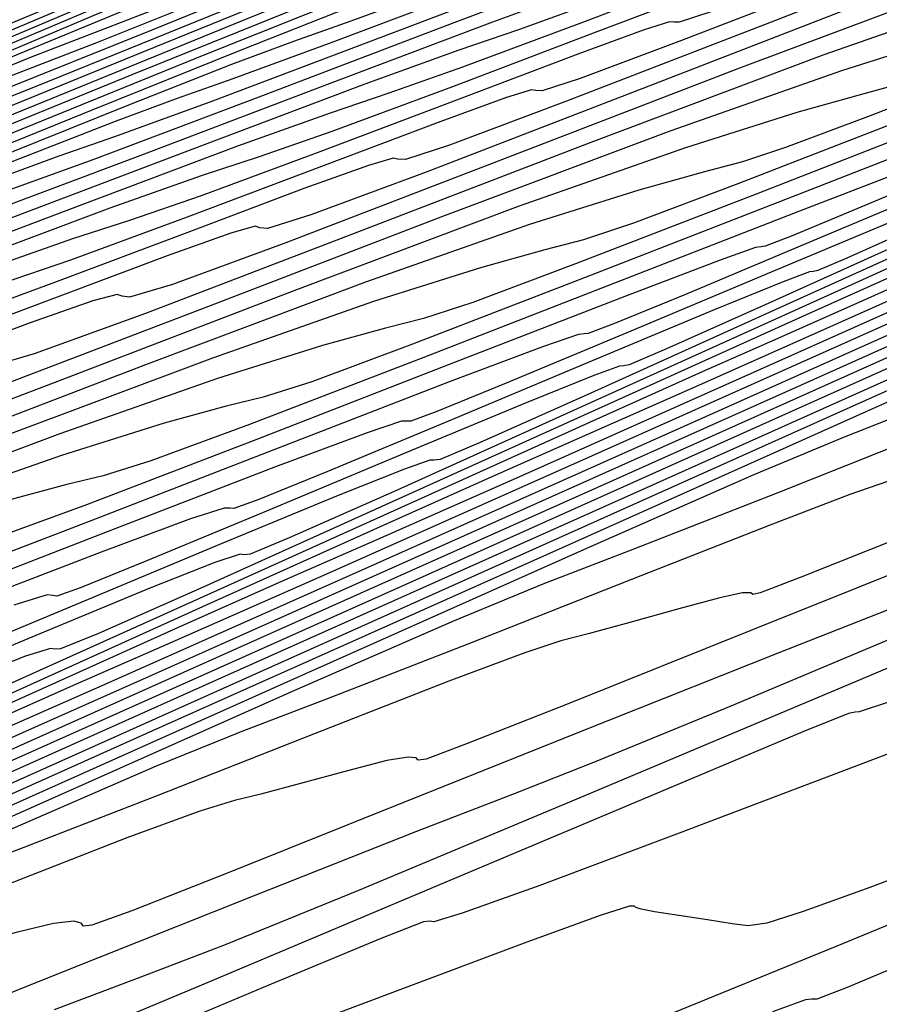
# Model space of a CAD drawing. Extents: x 3249832 to 3255657, y 13789405 to 13793316.
# Tile 275 of 656: x 3254707 to 3254716, y 13790564 to 13790574. Entities that reach past the tile are written whole.
import ezdxf

# ---------------------------------------------------------------- set-up
doc = ezdxf.new("R2010")
doc.units = 0
doc.header["$LTSCALE"] = 100
doc.header["$MEASUREMENT"] = 0
for name, color, linetype in [('GRATIO_CON', 10, 'CONTINUOUS'), ('GRATIO_ICON', 7, 'CONTINUOUS'), ('TARGETS_EAST', 7, 'CONTINUOUS')]:
    doc.layers.add(name, color=color, linetype=linetype)

# ---------------------------------------------------------------- blocks, each defined once
blk = doc.blocks.new('Gratio_032316_contours')
at = {"layer": 'GRATIO_CON', "color": 5, "linetype": 'Continuous', "flags": 128}
for points in [[(3254727.1644, 13790569.7128), (3254726.1013, 13790569.1185), (3254725.6735, 13790568.8788), (3254725.5143, 13790568.7904), (3254725.3288, 13790568.6899), (3254725.1107, 13790568.5722), (3254724.9253, 13790568.4718), (3254724.7942, 13790568.4026), (3254724.5621, 13790568.2951), (3254724.0297, 13790568.0592), (3254723.0864, 13790567.6442), (3254721.9765, 13790567.1579), (3254721.0331, 13790566.7472), (3254720.5059, 13790566.5222), (3254720.3103, 13790566.4451), (3254720.2786, 13790566.4409), (3254720.223, 13790566.427), (3254719.8763, 13790566.2902), (3254718.9517, 13790565.9099), (3254717.2889, 13790565.2194), (3254715.2351, 13790564.369), (3254713.2645, 13790563.5633)], [(3254716.5651, 13790565.3388), (3254715.5107, 13790564.9397), (3254714.8346, 13790564.6976), (3254714.4687, 13790564.5806), (3254714.279, 13790564.5519), (3254714.1149, 13790564.5738), (3254713.8653, 13790564.6131), (3254713.5754, 13790564.6562), (3254713.3301, 13790564.6942), (3254713.1924, 13790564.7206), (3254713.1392, 13790564.7383), (3254713.1258, 13790564.7527), (3254713.0763, 13790564.7526), (3254712.7896, 13790564.6617), (3254712.0334, 13790564.3874), (3254710.6926, 13790563.8833), (3254709.1204, 13790563.2899)], [(3254716.6614, 13790566.6606), (3254715.2436, 13790566.1234), (3254713.5787, 13790565.4919), (3254712.1655, 13790564.9617), (3254711.3779, 13790564.6789), (3254711.0898, 13790564.5919), (3254711.0501, 13790564.5999), (3254710.9872, 13790564.5922), (3254710.5486, 13790564.4204), (3254709.3615, 13790563.9265), (3254707.2405, 13790563.033)], [(3254715.711, 13790566.8229), (3254715.4055, 13790566.7213), (3254715.3627, 13790566.7202), (3254715.2966, 13790566.7046), (3254714.8343, 13790566.5179), (3254713.5819, 13790565.993), (3254711.3429, 13790565.0476), (3254708.7124, 13790563.939), (3254706.4832, 13790563.0093)], [(3254728.1198, 13790573.3707), (3254726.8842, 13790572.6811), (3254725.9006, 13790572.1297), (3254725.0727, 13790571.6591), (3254724.4092, 13790571.2768), (3254723.9449, 13790571.0067), (3254723.6959, 13790570.8611), (3254723.6034, 13790570.8061), (3254723.5894, 13790570.7966), (3254723.5188, 13790570.7647), (3254723.0266, 13790570.5541), (3254721.6903, 13790569.986), (3254719.2991, 13790568.9717), (3254716.4875, 13790567.7825), (3254714.1015, 13790566.7799), (3254712.7264, 13790566.2142), (3254711.9042, 13790565.8924), (3254710.9163, 13790565.5103), (3254709.2602, 13790564.8539), (3254707.2988, 13790564.0703), (3254705.6109, 13790563.3967)], [(3254716.2782, 13790567.9849), (3254715.6027, 13790567.719), (3254714.5911, 13790567.3223), (3254712.8547, 13790566.6303), (3254710.8017, 13790565.8085), (3254709.0401, 13790565.1042), (3254708.0279, 13790564.705), (3254707.6242, 13790564.5579), (3254707.5385, 13790564.5496), (3254707.5155, 13790564.5799), (3254707.4407, 13790564.6002), (3254707.2347, 13790564.575), (3254706.8545, 13790564.4831), (3254706.4017, 13790564.3615), (3254706.0145, 13790564.2618), (3254705.7601, 13790564.2074), (3254705.4226, 13790564.1105), (3254704.7157, 13790563.8551), (3254703.4731, 13790563.375)], [(3254716.4491, 13790568.4068), (3254714.3047, 13790567.5467), (3254712.4693, 13790566.8117), (3254711.422, 13790566.3967), (3254711.0121, 13790566.2437), (3254710.9318, 13790566.2318), (3254710.9108, 13790566.2545), (3254710.8313, 13790566.2641), (3254710.6133, 13790566.2274), (3254710.2142, 13790566.1254), (3254709.7404, 13790565.9949), (3254709.3357, 13790565.8871), (3254709.0702, 13790565.8245), (3254708.718, 13790565.7164), (3254707.9795, 13790565.4435), (3254706.681, 13790564.9384), (3254705.1518, 13790564.3392), (3254703.8473, 13790563.8358), (3254703.0349, 13790563.5364)], [(3254715.8662, 13790568.5063), (3254714.8065, 13790568.0845), (3254714.3989, 13790567.9291), (3254714.325, 13790567.914), (3254714.3061, 13790567.9291), (3254714.222, 13790567.928), (3254713.992, 13790567.8798), (3254713.5739, 13790567.7676), (3254713.079, 13790567.6283), (3254712.6569, 13790567.5124), (3254712.3803, 13790567.4415), (3254712.0134, 13790567.3222), (3254711.2433, 13790567.032), (3254709.8888, 13790566.5017), (3254708.2939, 13790565.8745), (3254706.9342, 13790565.3465), (3254706.0892, 13790565.0296), (3254705.2535, 13790564.6973), (3254703.7259, 13790564.0386), (3254701.0209, 13790562.8396)], [(3254716.3044, 13790569.6284), (3254714.5781, 13790568.9451), (3254713.1081, 13790568.3681), (3254712.1977, 13790568.0162), (3254711.2983, 13790567.6461), (3254709.6484, 13790566.9239), (3254706.7212, 13790565.6203), (3254702.9279, 13790563.9234), (3254698.9148, 13790562.126)], [(3254716.195, 13790569.8788), (3254715.2519, 13790569.5094), (3254714.3207, 13790569.1204), (3254712.6097, 13790568.3665), (3254709.5713, 13790567.0106), (3254705.6329, 13790565.2478), (3254701.4657, 13790563.3812)], [(3254729.402, 13790576.5063), (3254726.4258, 13790574.8967), (3254724.2547, 13790573.7296), (3254723.0756, 13790573.1125), (3254722.6362, 13790572.8945), (3254722.5745, 13790572.8602), (3254722.5589, 13790572.8217), (3254722.3796, 13790572.7009), (3254721.8574, 13790572.4472), (3254720.9003, 13790572.0403), (3254719.7653, 13790571.5799), (3254718.7967, 13790571.1963), (3254718.1624, 13790570.9454), (3254717.3251, 13790570.5876), (3254715.571, 13790569.8092), (3254712.4214, 13790568.401), (3254708.3378, 13790566.5721), (3254704.0165, 13790564.6364), (3254700.0766, 13790562.873)], [(3254727.6153, 13790575.6932), (3254725.3126, 13790574.4493), (3254723.7282, 13790573.5975), (3254722.8801, 13790573.1543), (3254722.5612, 13790573.0036), (3254722.5084, 13790572.9959), (3254722.5027, 13790573.0066), (3254722.5003, 13790573.0105), (3254722.5016, 13790573.0069), (3254722.4976, 13790572.9927), (3254722.4415, 13790572.9538), (3254722.277, 13790572.8738), (3254721.9754, 13790572.7456), (3254721.6178, 13790572.6005), (3254721.3126, 13790572.4797), (3254721.0475, 13790572.3713), (3254720.3263, 13790572.0536), (3254718.5323, 13790571.2518), (3254715.2716, 13790569.7913), (3254711.0427, 13790567.8965), (3254706.5674, 13790565.8916), (3254702.487, 13790564.0653), (3254699.1219, 13790562.5634)], [(3254728.8578, 13790576.6361), (3254725.9137, 13790575.0667), (3254724.0419, 13790574.0671), (3254723.0859, 13790573.5547), (3254722.6744, 13790573.3347), (3254722.4882, 13790573.2388), (3254722.4177, 13790573.2068), (3254722.4056, 13790573.2058), (3254722.404, 13790573.208), (3254722.4032, 13790573.2087), (3254722.4026, 13790573.2089), (3254722.3311, 13790573.1775), (3254721.834, 13790572.9555), (3254720.4855, 13790572.3518), (3254718.001, 13790571.2385), (3254714.6579, 13790569.7405), (3254710.8748, 13790568.046), (3254707.0726, 13790566.3445), (3254703.6835, 13790564.8313), (3254701.1419, 13790563.7032)], [(3254730.0508, 13790577.4019), (3254727.0059, 13790575.7754), (3254724.4161, 13790574.3965), (3254722.9689, 13790573.6258), (3254722.4359, 13790573.3412), (3254722.3599, 13790573.2997), (3254722.3598, 13790573.299), (3254722.3594, 13790573.2988), (3254722.3587, 13790573.299), (3254722.3028, 13790573.2751), (3254721.9165, 13790573.1033), (3254720.8694, 13790572.6351), (3254718.922, 13790571.7629), (3254716.1974, 13790570.5423), (3254712.9098, 13790569.0699), (3254709.3303, 13790567.4683), (3254705.9599, 13790565.9633), (3254703.3568, 13790564.8069), (3254701.8672, 13790564.1545), (3254700.988, 13790563.7761), (3254700.004, 13790563.3448)], [(3254728.5149, 13790576.7071), (3254726.0591, 13790575.3948), (3254723.9706, 13790574.2814), (3254722.804, 13790573.6577), (3254722.3748, 13790573.4259), (3254722.3138, 13790573.3911), (3254722.2743, 13790573.3733), (3254721.999, 13790573.2512), (3254721.2532, 13790572.9184), (3254719.843, 13790572.2873), (3254717.737, 13790571.3441), (3254714.9448, 13790570.0939), (3254711.5879, 13790568.5921), (3254708.2362, 13790567.0953), (3254705.5717, 13790565.9105), (3254704.0394, 13790565.2376), (3254703.1372, 13790564.847), (3254702.1262, 13790564.402), (3254700.4862, 13790563.6662)], [(3254728.563, 13790576.8663), (3254726.979, 13790576.0123), (3254725.1123, 13790575.0143), (3254723.5251, 13790574.1668), (3254722.6391, 13790573.6908), (3254722.3137, 13790573.5124), (3254722.2681, 13790573.4841), (3254722.2448, 13790573.4726), (3254722.0808, 13790573.3999), (3254721.6367, 13790573.2022), (3254720.7639, 13790572.8118), (3254719.2765, 13790572.1459), (3254716.9798, 13790571.1179), (3254713.8456, 13790569.7159), (3254710.5126, 13790568.2272), (3254707.7865, 13790567.0142), (3254706.2115, 13790566.3207), (3254705.2864, 13790565.918), (3254704.2483, 13790565.4592), (3254702.5603, 13790564.7008), (3254700.5883, 13790563.8127), (3254698.9235, 13790563.0682)], [(3254717.5777, 13790571.6147), (3254714.5604, 13790570.2655), (3254711.989, 13790569.1199), (3254710.4886, 13790568.4567), (3254709.5763, 13790568.0562), (3254708.4925, 13790567.5736), (3254706.7087, 13790566.7699), (3254704.6206, 13790565.828), (3254702.855, 13790565.0361), (3254701.8802, 13790564.6101), (3254701.53, 13790564.4753), (3254701.4798, 13790564.4845), (3254701.4307, 13790564.5017), (3254701.1878, 13790564.4367), (3254700.5821, 13790564.2107), (3254699.5329, 13790563.7846), (3254698.312, 13790563.2792)], [(3254715.884, 13790570.9714), (3254713.7752, 13790570.0318), (3254712.5338, 13790569.483), (3254711.7096, 13790569.12), (3254710.6146, 13790568.6308), (3254708.7829, 13790567.8045), (3254706.6367, 13790566.8356), (3254704.8207, 13790566.0201), (3254703.8166, 13790565.5793), (3254703.4548, 13790565.4369), (3254703.4029, 13790565.4423), (3254703.3547, 13790565.4563), (3254703.1087, 13790565.3865), (3254702.4897, 13790565.1519), (3254701.4132, 13790564.7128), (3254700.159, 13790564.1925), (3254699.0977, 13790563.7552)], [(3254717.2077, 13790571.6773), (3254715.5613, 13790570.9436), (3254714.5789, 13790570.5092), (3254713.8429, 13790570.1839), (3254712.7368, 13790569.688), (3254710.857, 13790568.8391), (3254708.6528, 13790567.8433), (3254706.7864, 13790567.004), (3254705.753, 13790566.5484), (3254705.3795, 13790566.3985), (3254705.326, 13790566.4001), (3254705.2787, 13790566.4109), (3254705.0297, 13790566.3362), (3254704.3973, 13790566.0932), (3254703.2935, 13790565.641), (3254702.006, 13790565.1057), (3254700.9159, 13790564.6555), (3254700.3083, 13790564.4164), (3254700.083, 13790564.3475), (3254700.0433, 13790564.3658), (3254699.9849, 13790564.3847), (3254699.6722, 13790564.3037), (3254698.862, 13790564.0189), (3254697.4339, 13790563.4782)], [(3254715.9762, 13790571.2477), (3254714.8589, 13790570.7452), (3254712.9312, 13790569.8736), (3254710.669, 13790568.8509), (3254708.7521, 13790567.988), (3254707.6894, 13790567.5175), (3254707.3042, 13790567.36), (3254707.2491, 13790567.3579), (3254707.2028, 13790567.3654), (3254706.9507, 13790567.2859), (3254706.3048, 13790567.0345), (3254705.1739, 13790566.5691), (3254703.853, 13790566.0189), (3254702.7341, 13790565.5557), (3254702.1103, 13790565.3084), (3254701.8791, 13790565.2348), (3254701.8392, 13790565.25), (3254701.781, 13790565.2655), (3254701.4624, 13790565.1788), (3254700.6328, 13790564.8836), (3254699.1683, 13790564.327), (3254697.4511, 13790563.6684)], [(3254717.0796, 13790571.9428), (3254714.7013, 13790570.8662), (3254712.6836, 13790569.9558), (3254711.5622, 13790569.4558), (3254711.1537, 13790569.2832), (3254711.0953, 13790569.2734), (3254711.0508, 13790569.2746), (3254710.7926, 13790569.1853), (3254710.12, 13790568.917), (3254708.9345, 13790568.4254), (3254707.547, 13790567.8454), (3254706.3705, 13790567.3561)], [(3254716.3528, 13790571.7081), (3254714.4878, 13790570.8666), (3254713.4507, 13790570.4032), (3254713.0725, 13790570.242), (3254713.0184, 13790570.2312), (3254712.9748, 13790570.2292), (3254712.7136, 13790570.135), (3254712.0276, 13790569.8582), (3254710.8148, 13790569.3536), (3254709.394, 13790568.7586), (3254708.1887, 13790568.2563), (3254707.5161, 13790567.9841), (3254707.2673, 13790567.8965), (3254707.2268, 13790567.9027), (3254707.1696, 13790567.9081), (3254706.8331, 13790567.8039)], [(3254716.0865, 13790571.6841), (3254715.2784, 13790571.323), (3254714.9836, 13790571.1974), (3254714.9415, 13790571.189), (3254714.8989, 13790571.1838), (3254714.6346, 13790571.0848), (3254713.9352, 13790570.7995), (3254712.6952, 13790570.2818), (3254711.241, 13790569.6719), (3254710.0069, 13790569.1566), (3254709.3181, 13790568.876), (3254709.0634, 13790568.7837), (3254709.0227, 13790568.7869), (3254708.9658, 13790568.7889), (3254708.6234, 13790568.6789), (3254707.7163, 13790568.3423), (3254706.1058, 13790567.7221)], [(3254715.8427, 13790571.7407), (3254714.5755, 13790571.2099), (3254713.088, 13790570.5851), (3254711.8251, 13790570.0568), (3254711.12, 13790569.7679), (3254710.8595, 13790569.671), (3254710.8186, 13790569.6711), (3254710.762, 13790569.6698), (3254710.4136, 13790569.5539), (3254709.4871, 13790569.207), (3254707.8401, 13790568.5708), (3254705.9055, 13790567.8214), (3254704.2599, 13790567.1928), (3254703.3206, 13790566.8557), (3254702.8668, 13790566.7248), (3254702.5184, 13790566.6513), (3254701.9413, 13790566.5015), (3254700.9858, 13790566.2031), (3254699.5487, 13790565.6991), (3254697.6234, 13790564.9772), (3254695.5917, 13790564.2036), (3254693.9321, 13790563.5893)], [(3254716.782, 13790572.4116), (3254715.4615, 13790571.8572), (3254714.7239, 13790571.5517), (3254714.4517, 13790571.4455), (3254714.4103, 13790571.4396), (3254714.3543, 13790571.4315), (3254713.994, 13790571.304), (3254713.0289, 13790570.9363), (3254711.3089, 13790570.2684), (3254709.2872, 13790569.4826), (3254707.5677, 13790568.8219), (3254706.5871, 13790568.4633)], [(3254715.7843, 13790572.179), (3254714.7997, 13790571.801), (3254713.0433, 13790571.1172), (3254710.9781, 13790570.3132), (3254709.2216, 13790569.6364), (3254708.2203, 13790569.2672), (3254707.7381, 13790569.1167), (3254707.3681, 13790569.0292), (3254706.7529, 13790568.8641), (3254705.7328, 13790568.5435), (3254704.1978, 13790568.0049), (3254702.1415, 13790567.2334), (3254699.9725, 13790566.4045), (3254698.2027, 13790565.7414), (3254697.2084, 13790565.4079), (3254696.8215, 13790565.3303), (3254696.738, 13790565.3757), (3254696.6771, 13790565.4223), (3254696.4511, 13790565.3921), (3254695.8959, 13790565.2183), (3254694.9293, 13790564.8695), (3254693.7971, 13790564.4558), (3254692.8274, 13790564.1228), (3254692.2309, 13790563.9636)], [(3254716.5706, 13790572.6657), (3254714.7777, 13790571.9659), (3254712.669, 13790571.1438), (3254710.8754, 13790570.451), (3254709.8535, 13790570.071), (3254709.3619, 13790569.9141), (3254708.9847, 13790569.8218), (3254708.3567, 13790569.6516), (3254707.3151, 13790569.3237), (3254705.7475, 13790568.7735)], [(3254716.512, 13790572.8147), (3254714.3598, 13790571.9744), (3254712.5293, 13790571.2655), (3254711.4868, 13790570.8749), (3254710.9856, 13790570.7114), (3254710.6012, 13790570.6144), (3254709.9606, 13790570.4392), (3254708.8974, 13790570.1038), (3254707.2972, 13790569.5421), (3254705.1536, 13790568.7376)], [(3254717.0163, 13790573.3509), (3254715.516, 13790572.7687), (3254714.6581, 13790572.4453), (3254714.2213, 13790572.3013), (3254713.8344, 13790572.1997), (3254713.1683, 13790572.0142), (3254712.062, 13790571.6641), (3254710.3966, 13790571.0793), (3254708.1657, 13790570.2417), (3254705.8135, 13790569.3391)], [(3254715.8335, 13790573.0941), (3254715.4509, 13790572.9923), (3254714.7721, 13790572.8018), (3254713.6443, 13790572.4442), (3254711.9463, 13790571.8479), (3254709.6717, 13790570.9938), (3254707.2737, 13790570.0728), (3254705.3204, 13790569.3283), (3254704.2288, 13790568.9393), (3254703.8121, 13790568.828), (3254703.7327, 13790568.8519), (3254703.6785, 13790568.8804), (3254703.4404, 13790568.8288), (3254702.835, 13790568.6239), (3254701.7706, 13790568.2306), (3254700.5217, 13790567.7662), (3254699.4543, 13790567.386), (3254698.8036, 13790567.1895), (3254698.281, 13790567.052), (3254697.4672, 13790566.793), (3254696.0913, 13790566.2953), (3254694.4786, 13790565.6957), (3254693.1027, 13790565.1942), (3254692.2964, 13790564.9306)], [(3254716.376, 13790573.5893), (3254715.2266, 13790573.2243), (3254713.496, 13790572.6165), (3254711.1777, 13790571.7459), (3254708.734, 13790570.8065), (3254706.744, 13790570.0456), (3254705.6329, 13790569.6456), (3254705.2103, 13790569.5275), (3254705.1316, 13790569.5471), (3254705.0787, 13790569.572), (3254704.8382, 13790569.5161), (3254704.2228, 13790569.305), (3254703.1389, 13790568.9028), (3254701.8666, 13790568.4282), (3254700.7797, 13790568.0387), (3254700.1181, 13790567.8347), (3254699.5875, 13790567.6902), (3254698.7596, 13790567.4225), (3254697.3584, 13790566.9132), (3254695.7152, 13790566.3007), (3254694.3136, 13790565.7882), (3254693.4932, 13790565.5171), (3254693.0177, 13790565.3843), (3254692.5071, 13790565.2251)], [(3254716.8089, 13790574.0045), (3254715.0457, 13790573.3851), (3254712.6838, 13790572.498), (3254710.1942, 13790571.5401), (3254708.1675, 13790570.763), (3254707.037, 13790570.3519), (3254706.6084, 13790570.227)], [(3254715.6275, 13790573.9832), (3254713.1062, 13790573.0051), (3254711.0146, 13790572.1977), (3254709.8451, 13790571.7645), (3254709.4046, 13790571.6261), (3254709.3284, 13790571.6329), (3254709.2796, 13790571.6469), (3254709.0318, 13790571.5781), (3254708.3863, 13790571.3483), (3254707.2437, 13790570.9194), (3254705.9014, 13790570.4145), (3254704.7558, 13790569.9966), (3254704.0618, 13790569.7702), (3254703.5069, 13790569.6048), (3254702.6371, 13790569.3112), (3254701.1594, 13790568.7667), (3254699.4251, 13790568.116), (3254697.9465, 13790567.5701), (3254697.0835, 13790567.2766), (3254696.5857, 13790567.1279), (3254696.05, 13790566.9525), (3254695.1554, 13790566.6145), (3254693.9081, 13790566.1191), (3254692.3963, 13790565.5068)], [(3254717.0459, 13790574.7109), (3254714.5555, 13790573.7357), (3254712.4381, 13790572.9151), (3254711.2492, 13790572.4708), (3254710.8027, 13790572.3256), (3254710.7274, 13790572.3281), (3254710.6799, 13790572.3385), (3254710.4296, 13790572.2654), (3254709.7741, 13790572.0294), (3254708.612, 13790571.5916), (3254707.2463, 13790571.0765), (3254706.0812, 13790570.6492)], [(3254717.5765, 13790575.0783), (3254715.4297, 13790574.2385), (3254713.6026, 13790573.5305), (3254712.5765, 13790573.1468), (3254712.1913, 13790573.0214), (3254712.1263, 13790573.0233), (3254712.0802, 13790573.0301), (3254711.8275, 13790572.9528), (3254711.1619, 13790572.7105), (3254709.9803, 13790572.2638), (3254708.5913, 13790571.7386), (3254707.4066, 13790571.3019), (3254706.6909, 13790571.0606)], [(3254716.2735, 13790574.7294), (3254714.7534, 13790574.1405), (3254713.8998, 13790573.8213), (3254713.5793, 13790573.717), (3254713.5253, 13790573.7186), (3254713.4804, 13790573.7218), (3254713.2253, 13790573.6401), (3254712.5497, 13790573.3916), (3254711.3486, 13790572.936), (3254709.9362, 13790572.4007), (3254708.732, 13790571.9545), (3254708.0054, 13790571.7058), (3254707.4263, 13790571.5194), (3254706.5146, 13790571.1998)], [(3254716.021, 13790575.0147), (3254715.3254, 13790574.7538), (3254714.0851, 13790574.2805), (3254712.6261, 13790573.7248), (3254711.3828, 13790573.2598), (3254710.6345, 13790572.9961), (3254710.0392, 13790572.7959), (3254709.0996, 13790572.4589), (3254707.4945, 13790571.856), (3254705.6083, 13790571.1413), (3254704.0014, 13790570.54), (3254703.0674, 13790570.2091), (3254702.5323, 13790570.0339), (3254701.9549, 13790569.8317), (3254700.9838, 13790569.4572), (3254699.6264, 13790568.9153), (3254697.9798, 13790568.248), (3254696.1729, 13790567.512), (3254694.4621, 13790566.8212), (3254693.136, 13790566.3037), (3254692.3523, 13790566.029)], [(3254716.7132, 13790575.4349), (3254715.4534, 13790574.9527), (3254713.971, 13790574.3869), (3254712.7081, 13790573.9124), (3254711.949, 13790573.6413), (3254711.3457, 13790573.4341), (3254710.392, 13790573.0884), (3254708.7615, 13790572.4738), (3254706.8449, 13790571.7464), (3254705.2123, 13790571.134), (3254704.2642, 13790570.7956), (3254703.7216, 13790570.6151), (3254703.1358, 13790570.4075), (3254702.1495, 13790570.0258), (3254700.7701, 13790569.4745), (3254699.0965, 13790568.7963), (3254697.26, 13790568.0481), (3254695.5214, 13790567.3455), (3254694.1741, 13790566.8183), (3254693.3785, 13790566.5369), (3254692.7648, 13790566.3332), (3254691.83, 13790565.9795)], [(3254716.8217, 13790575.6249), (3254715.3159, 13790575.049), (3254714.0335, 13790574.5651), (3254713.2636, 13790574.2865), (3254712.6521, 13790574.0723), (3254711.6845, 13790573.718), (3254710.0285, 13790573.0917), (3254708.0815, 13790572.3514), (3254706.4233, 13790571.7279), (3254705.461, 13790571.3821), (3254704.9109, 13790571.1963), (3254704.3168, 13790570.9834), (3254703.3151, 13790570.5943), (3254701.9137, 13790570.0338), (3254700.2132, 13790569.3445), (3254698.3471, 13790568.5842), (3254696.5807, 13790567.8698), (3254695.2121, 13790567.333), (3254694.4047, 13790567.0449), (3254693.7822, 13790566.8354), (3254692.8333, 13790566.4737), (3254691.2245, 13790565.8113)], [(3254716.6333, 13790575.7004), (3254715.3467, 13790575.213), (3254714.5745, 13790574.9303), (3254713.9581, 13790574.7103), (3254712.977, 13790574.3475), (3254711.2955, 13790573.7095), (3254709.3181, 13790572.9565), (3254707.6343, 13790572.3219), (3254706.6577, 13790571.9686), (3254706.1002, 13790571.7775), (3254705.4978, 13790571.5592), (3254704.4808, 13790571.1629), (3254703.0574, 13790570.593), (3254701.3299, 13790569.8927), (3254699.4342, 13790569.1204), (3254697.6399, 13790568.3942), (3254696.2502, 13790567.8476), (3254695.4309, 13790567.5528), (3254694.7996, 13790567.3375), (3254693.8366, 13790566.968), (3254692.2029, 13790566.2938)], [(3254716.553, 13790575.9797), (3254715.562, 13790575.6066), (3254713.8296, 13790574.9452), (3254711.7914, 13790574.1667), (3254710.0562, 13790573.5099), (3254709.0513, 13790573.1416), (3254708.4789, 13790572.9399), (3254707.8597, 13790572.7109), (3254706.8122, 13790572.3), (3254705.3447, 13790571.7115), (3254703.5633, 13790570.9892), (3254701.6084, 13790570.1926), (3254699.7585, 13790569.4429), (3254698.3263, 13790568.8769), (3254697.4833, 13790568.5687), (3254696.8344, 13790568.3418), (3254695.8432, 13790567.9566), (3254694.1595, 13790567.2588), (3254692.1788, 13790566.4342)], [(3254716.8545, 13790576.2361), (3254715.0966, 13790575.5631), (3254713.028, 13790574.7717), (3254711.2672, 13790574.1038), (3254710.2481, 13790573.7281), (3254709.6682, 13790573.5211), (3254709.0407, 13790573.2867), (3254707.9778, 13790572.8685), (3254706.4883, 13790572.2707), (3254704.68, 13790571.5375), (3254702.6955, 13790570.7287), (3254700.8177, 13790569.9672), (3254699.3644, 13790569.3915), (3254698.5094, 13790569.0767), (3254697.8518, 13790568.8439), (3254696.8464, 13790568.4509), (3254695.1379, 13790567.7414), (3254693.1277, 13790566.9032), (3254691.4069, 13790566.2103)], [(3254716.3636, 13790576.1809), (3254714.2647, 13790575.3768), (3254712.4781, 13790574.6978), (3254711.4449, 13790574.3146), (3254710.8575, 13790574.1023), (3254710.2216, 13790573.8625), (3254709.1435, 13790573.437), (3254707.632, 13790572.8299), (3254705.7967, 13790572.0857), (3254703.7826, 13790571.2648), (3254701.877, 13790570.4915), (3254700.4025, 13790569.9061), (3254699.5356, 13790569.5846), (3254698.8692, 13790569.346), (3254697.8497, 13790568.9452), (3254696.1162, 13790568.2239), (3254694.0766, 13790567.3722), (3254692.3311, 13790566.6673)], [(3254717.1785, 13790576.625), (3254715.2283, 13790575.8768), (3254713.5682, 13790575.2453), (3254712.6058, 13790574.8873), (3254712.0423, 13790574.6818), (3254711.4026, 13790574.4383), (3254710.3092, 13790574.0056), (3254708.7757, 13790573.3892), (3254706.9134, 13790572.6339), (3254704.8698, 13790571.8009), (3254702.9363, 13790571.0159), (3254701.4405, 13790570.4208), (3254700.5618, 13790570.0926), (3254699.8866, 13790569.8482), (3254698.853, 13790569.4394), (3254697.0945, 13790568.7064), (3254695.0255, 13790567.8412), (3254693.2553, 13790567.1243), (3254692.2093, 13790566.7494)], [(3254716.6712, 13790576.6908), (3254715.5342, 13790576.2578), (3254714.8643, 13790576.0083), (3254714.4041, 13790575.8377), (3254713.7645, 13790575.59), (3254712.6405, 13790575.1427), (3254711.063, 13790574.5076), (3254709.1468, 13790573.7304), (3254707.044, 13790572.8731), (3254705.0548, 13790572.0645), (3254703.5167, 13790571.45), (3254702.6142, 13790571.1085), (3254701.9214, 13790570.8524), (3254700.8596, 13790570.428), (3254699.0512, 13790569.6714), (3254696.9232, 13790568.7792), (3254695.1037, 13790568.0382), (3254694.0307, 13790567.6469), (3254693.3825, 13790567.4502), (3254692.6475, 13790567.2045)], [(3254715.9935, 13790576.5688), (3254715.585, 13790576.4157), (3254714.9455, 13790576.1658), (3254713.8062, 13790575.7112), (3254712.2066, 13790575.0669), (3254710.2635, 13790574.2787), (3254708.1311, 13790573.4092), (3254706.1141, 13790572.5889), (3254704.5547, 13790571.9647), (3254703.6404, 13790571.6164), (3254702.9388, 13790571.3546), (3254701.8628, 13790570.9223), (3254700.0295, 13790570.1539), (3254697.8721, 13790569.2482), (3254696.0278, 13790568.4952), (3254694.9413, 13790568.0957), (3254694.2859, 13790567.8929), (3254693.5422, 13790567.6411), (3254692.2957, 13790567.1443)], [(3254716.1265, 13790576.7417), (3254714.9719, 13790576.2798), (3254713.3503, 13790575.6261), (3254711.3802, 13790574.8269), (3254709.2182, 13790573.9454), (3254707.1734, 13790573.1132), (3254705.5928, 13790572.4793), (3254704.6665, 13790572.1244), (3254703.9562, 13790571.8567), (3254702.8661, 13790571.4166), (3254701.0079, 13790570.6364), (3254698.821, 13790569.7172), (3254696.952, 13790568.9522), (3254695.852, 13790568.5444), (3254695.1894, 13790568.3357), (3254694.4369, 13790568.0776), (3254693.1739, 13790567.5725), (3254691.406, 13790566.8255)], [(3254716.1375, 13790576.8483), (3254714.4939, 13790576.1854), (3254712.4969, 13790575.3751), (3254710.3053, 13790574.4815), (3254708.2326, 13790573.6376), (3254706.6309, 13790572.9939), (3254705.6927, 13790572.6323), (3254704.9736, 13790572.3588), (3254703.8694, 13790571.9109), (3254701.9862, 13790571.1189), (3254699.7698, 13790570.1862), (3254697.8762, 13790569.4092), (3254696.7627, 13790568.9932), (3254696.0928, 13790568.7784), (3254695.3316, 13790568.5142), (3254694.0522, 13790568.0006), (3254692.2604, 13790567.2428)], [(3254716.4792, 13790577.1824), (3254714.5966, 13790576.4179), (3254712.4399, 13790575.5378), (3254710.3462, 13790574.6842), (3254708.707, 13790574.0232), (3254707.7451, 13790573.6482), (3254707.0084, 13790573.3631), (3254705.876, 13790572.8994), (3254703.9429, 13790572.0839), (3254701.6676, 13790571.1242), (3254699.7246, 13790570.3231), (3254698.5841, 13790569.8906), (3254697.8997, 13790569.664), (3254697.121, 13790569.3873), (3254695.8087, 13790568.857), (3254693.969, 13790568.0776), (3254691.7196, 13790567.1058)], [(3254717.1581, 13790577.5548), (3254715.5076, 13790576.8834), (3254713.4661, 13790576.0494), (3254711.3979, 13790575.2055), (3254709.7451, 13790574.5379), (3254708.7713, 13790574.1562), (3254708.0258, 13790573.8652), (3254706.8792, 13790573.3937), (3254704.9212, 13790572.5664), (3254702.6165, 13790571.5931), (3254700.6488, 13790570.7801), (3254699.4948, 13790570.3394), (3254698.8031, 13790570.1067), (3254698.0157, 13790569.8239), (3254696.6869, 13790569.2851), (3254694.8234, 13790568.4949), (3254692.5443, 13790567.5103)], [(3254716.4185, 13790577.3489), (3254714.4922, 13790576.561), (3254712.4495, 13790575.7268), (3254710.7831, 13790575.0525), (3254709.7975, 13790574.6641), (3254709.0432, 13790574.3674), (3254707.8825, 13790573.888), (3254705.8995, 13790573.0489), (3254703.5654, 13790572.0621), (3254701.573, 13790571.2371), (3254700.4054, 13790570.7881), (3254699.7066, 13790570.5495), (3254698.9103, 13790570.2604), (3254697.5652, 13790569.7133), (3254695.6777, 13790568.9123), (3254693.3691, 13790567.9148), (3254690.811, 13790566.801)], [(3254717.3295, 13790577.8145), (3254715.5184, 13790577.0726), (3254713.5012, 13790576.2481), (3254711.8212, 13790575.5671), (3254710.8237, 13790575.172), (3254710.0606, 13790574.8695), (3254708.8858, 13790574.3823), (3254706.8779, 13790573.5314), (3254704.5142, 13790572.5311), (3254702.4971, 13790571.6941), (3254701.3161, 13790571.2369), (3254700.61, 13790570.9922), (3254699.805, 13790570.697), (3254698.4434, 13790570.1414), (3254696.5321, 13790569.3297), (3254694.1939, 13790568.3193), (3254691.603, 13790567.1912)], [(3254720.2793, 13790579.3286), (3254719.7891, 13790579.0529), (3254719.6063, 13790578.9547), (3254719.5786, 13790578.942), (3254719.5355, 13790578.9211), (3254719.2331, 13790578.79), (3254718.4092, 13790578.4448), (3254716.9321, 13790577.8348), (3254715.1926, 13790577.1217), (3254713.712, 13790576.5203), (3254712.8211, 13790576.1654), (3254712.0885, 13790575.871), (3254710.8924, 13790575.3708), (3254708.8345, 13790574.4964), (3254706.412, 13790573.4691), (3254704.3455, 13790572.6081), (3254703.1375, 13790572.1344), (3254702.4169, 13790571.8777), (3254701.5944, 13790571.5701), (3254700.1999, 13790570.9977), (3254698.2407, 13790570.1644), (3254695.8434, 13790569.1283), (3254693.1869, 13790567.9716), (3254690.6598, 13790566.8715)], [(3254719.7001, 13790579.1018), (3254719.5605, 13790579.0306), (3254719.5388, 13790579.0222), (3254719.5026, 13790579.0032), (3254719.2468, 13790578.8892), (3254718.5479, 13790578.5933), (3254717.2933, 13790578.0734), (3254715.8153, 13790577.4669), (3254714.5571, 13790576.9557), (3254713.7901, 13790576.6499), (3254713.0988, 13790576.3702), (3254711.8956, 13790575.8651), (3254709.8129, 13790574.9789), (3254707.3609, 13790573.9381), (3254705.2697, 13790573.065), (3254704.0482, 13790572.5831), (3254703.3204, 13790572.3205), (3254702.4891, 13790572.0067), (3254701.0782, 13790571.4259), (3254699.0951, 13790570.5818), (3254696.6682, 13790569.5328), (3254693.9789, 13790568.3618), (3254691.4206, 13790567.2479)]]:
    blk.add_lwpolyline(points, dxfattribs=at)
at = {"layer": 'GRATIO_ICON', "color": 7, "linetype": 'Continuous', "flags": 128}
for points in [[(3254716.1104, 13790564.2733), (3254715.2832, 13790563.9248), (3254714.9755, 13790563.8092), (3254714.9232, 13790563.8078), (3254714.8616, 13790563.8028), (3254714.5257, 13790563.6803)], [(3254717.8022, 13790568.0595), (3254715.4452, 13790567.0622), (3254712.675, 13790565.8926), (3254710.3256, 13790564.9087), (3254708.9756, 13790564.3592), (3254708.1809, 13790564.0553), (3254707.2414, 13790563.6983)], [(3254715.6904, 13790569.0586), (3254715.3088, 13790568.9281), (3254714.5071, 13790568.6205), (3254713.0966, 13790568.0651), (3254711.436, 13790567.4098), (3254710.0211, 13790566.8573), (3254709.1434, 13790566.5229), (3254708.2759, 13790566.1717), (3254706.6872, 13790565.4813), (3254703.871, 13790564.2299), (3254700.223, 13790562.599)], [(3254728.2381, 13790576.1732), (3254725.8286, 13790574.8801), (3254724.1993, 13790574.0019), (3254723.2016, 13790573.4657), (3254722.6847, 13790573.1956), (3254722.4902, 13790573.104), (3254722.4577, 13790573.1), (3254722.3665, 13790573.0691), (3254721.7556, 13790572.802), (3254720.104, 13790572.0658), (3254717.081, 13790570.7131), (3254713.1188, 13790568.9384), (3254708.8399, 13790567.0219), (3254704.8151, 13790565.2206), (3254701.4071, 13790563.6993)], [(3254727.1297, 13790576.2366), (3254726.5274, 13790575.9021), (3254725.443, 13790575.3175), (3254724.1653, 13790574.6339), (3254723.0792, 13790574.0528), (3254722.4732, 13790573.725), (3254722.2513, 13790573.6006), (3254722.2208, 13790573.5792), (3254722.2141, 13790573.5736), (3254722.1619, 13790573.5497), (3254722.0199, 13790573.4864), (3254721.6847, 13790573.3365), (3254720.8161, 13790572.9478), (3254719.0149, 13790572.1419), (3254716.1032, 13790570.8397), (3254712.789, 13790569.3592), (3254710.0014, 13790568.1178), (3254708.3837, 13790567.4037), (3254707.4355, 13790566.989), (3254706.3704, 13790566.5164), (3254704.6345, 13790565.7354), (3254702.6044, 13790564.8203), (3254700.8893, 13790564.0522), (3254699.9438, 13790563.641)], [(3254716.981, 13790571.8024), (3254715.0054, 13790570.9082), (3254712.6851, 13790569.8586), (3254710.7179, 13790568.9719), (3254709.6258, 13790568.4866), (3254709.229, 13790568.3216), (3254709.1722, 13790568.3156), (3254709.1268, 13790568.32), (3254708.8717, 13790568.2356), (3254708.2124, 13790567.9757), (3254707.0542, 13790567.4973), (3254705.7, 13790566.9322), (3254704.5523, 13790566.4559), (3254703.9122, 13790566.2003), (3254703.6752, 13790566.122), (3254703.635, 13790566.1342), (3254703.5772, 13790566.1464), (3254703.2527, 13790566.0538), (3254702.4037, 13790565.7483), (3254700.9026, 13790565.1758), (3254699.142, 13790564.499), (3254697.6443, 13790563.9346), (3254696.7876, 13790563.6403)], [(3254716.4558, 13790572.1381), (3254714.935, 13790571.4983), (3254713.6433, 13790570.957), (3254712.922, 13790570.6598), (3254712.6556, 13790570.5582), (3254712.6145, 13790570.5554), (3254712.5581, 13790570.5506), (3254712.2038, 13790570.429), (3254711.258, 13790570.0717), (3254709.5745, 13790569.4196), (3254707.5964, 13790568.652), (3254705.9138, 13790568.0074)], [(3254716.0296, 13790572.7967), (3254714.1739, 13790572.0764), (3254713.1172, 13790571.6776), (3254712.6091, 13790571.5086), (3254712.2178, 13790571.407), (3254711.5644, 13790571.2267), (3254710.4797, 13790570.8839), (3254708.8469, 13790570.3107), (3254706.6596, 13790569.4897)], [(3254716.5954, 13790574.1537), (3254714.1898, 13790573.2501), (3254711.6545, 13790572.2738), (3254709.591, 13790571.4804), (3254708.441, 13790571.0582), (3254708.0065, 13790570.9266), (3254707.9295, 13790570.9376), (3254707.8793, 13790570.9553), (3254707.6339, 13790570.8908), (3254706.9985, 13790570.6672), (3254705.8755, 13790570.2472)], [(3254715.9042, 13790574.7505), (3254715.2231, 13790574.4958), (3254714.9673, 13790574.4125), (3254714.9242, 13790574.4138), (3254714.8807, 13790574.4134), (3254714.6232, 13790574.3274), (3254713.9376, 13790574.0727), (3254712.7168, 13790573.6082), (3254711.2811, 13790573.0628), (3254710.0574, 13790572.6072), (3254709.3199, 13790572.3509), (3254708.7327, 13790572.1577), (3254707.8071, 13790571.8293), (3254706.2275, 13790571.2381)], [(3254715.8167, 13790575.5476), (3254715.2556, 13790575.345), (3254714.2695, 13790574.9771), (3254712.5626, 13790574.3274), (3254710.5548, 13790573.5616), (3254708.8452, 13790572.9159), (3254707.8545, 13790572.5551), (3254707.2895, 13790572.3587), (3254706.6787, 13790572.135), (3254705.6465, 13790571.7314), (3254704.201, 13790571.1522), (3254702.4466, 13790570.441), (3254700.5213, 13790569.6565), (3254698.6992, 13790568.9185), (3254697.2883, 13790568.3622), (3254696.4571, 13790568.0608), (3254695.817, 13790567.8396), (3254694.8399, 13790567.4623), (3254693.1812, 13790566.7763), (3254691.2299, 13790565.9652)], [(3254715.9497, 13790576.2839), (3254714.5512, 13790575.7515), (3254713.735, 13790575.4478), (3254713.2232, 13790575.2598), (3254712.5836, 13790575.0142), (3254711.4749, 13790574.5741), (3254709.9193, 13790573.9484), (3254708.0301, 13790573.1822), (3254705.9569, 13790572.337), (3254703.9956, 13790571.5402), (3254702.4786, 13790570.9354), (3254701.588, 13790570.6005), (3254700.904, 13790570.3503), (3254699.8563, 13790569.9337), (3254698.0729, 13790569.1889), (3254695.9743, 13790568.3102), (3254694.1795, 13790567.5812), (3254693.12, 13790567.1982), (3254692.4791, 13790567.0074)], [(3254715.6376, 13790576.7446), (3254713.6136, 13790575.9234), (3254711.3924, 13790575.0176), (3254709.2919, 13790574.1619), (3254707.6689, 13790573.5086), (3254706.7189, 13790573.1403), (3254705.991, 13790572.861), (3254704.8727, 13790572.4051), (3254702.9645, 13790571.6014), (3254700.7187, 13790570.6552), (3254698.8004, 13790569.8662), (3254697.6734, 13790569.4419), (3254696.9963, 13790569.2212), (3254696.2263, 13790568.9507), (3254694.9304, 13790568.4288), (3254693.1147, 13790567.6602), (3254690.8948, 13790566.7013)], [(3254720.4874, 13790579.3505), (3254719.8782, 13790579.0041), (3254719.6521, 13790578.8788), (3254719.6185, 13790578.8618), (3254719.5685, 13790578.8389), (3254719.2194, 13790578.6906), (3254718.2705, 13790578.2961), (3254716.5709, 13790577.596), (3254714.57, 13790576.7764), (3254712.867, 13790576.0849), (3254711.8521, 13790575.6809), (3254711.0783, 13790575.3718), (3254709.8891, 13790574.8766), (3254707.8562, 13790574.0139), (3254705.4631, 13790573.0001), (3254703.4213, 13790572.1511), (3254702.2268, 13790571.6856), (3254701.5135, 13790571.435), (3254700.6997, 13790571.1336), (3254699.3217, 13790570.5696), (3254697.3864, 13790569.747), (3254695.0187, 13790568.7238), (3254692.395, 13790567.5814)]]:
    blk.add_lwpolyline(points, dxfattribs=at)

msp = doc.modelspace()

# ---------------------------------------------------------------- block references
at = {"layer": 'TARGETS_EAST'}
msp.add_blockref('Gratio_032316_contours', (0, 0), dxfattribs=at)

doc.saveas('drawing.dxf')
